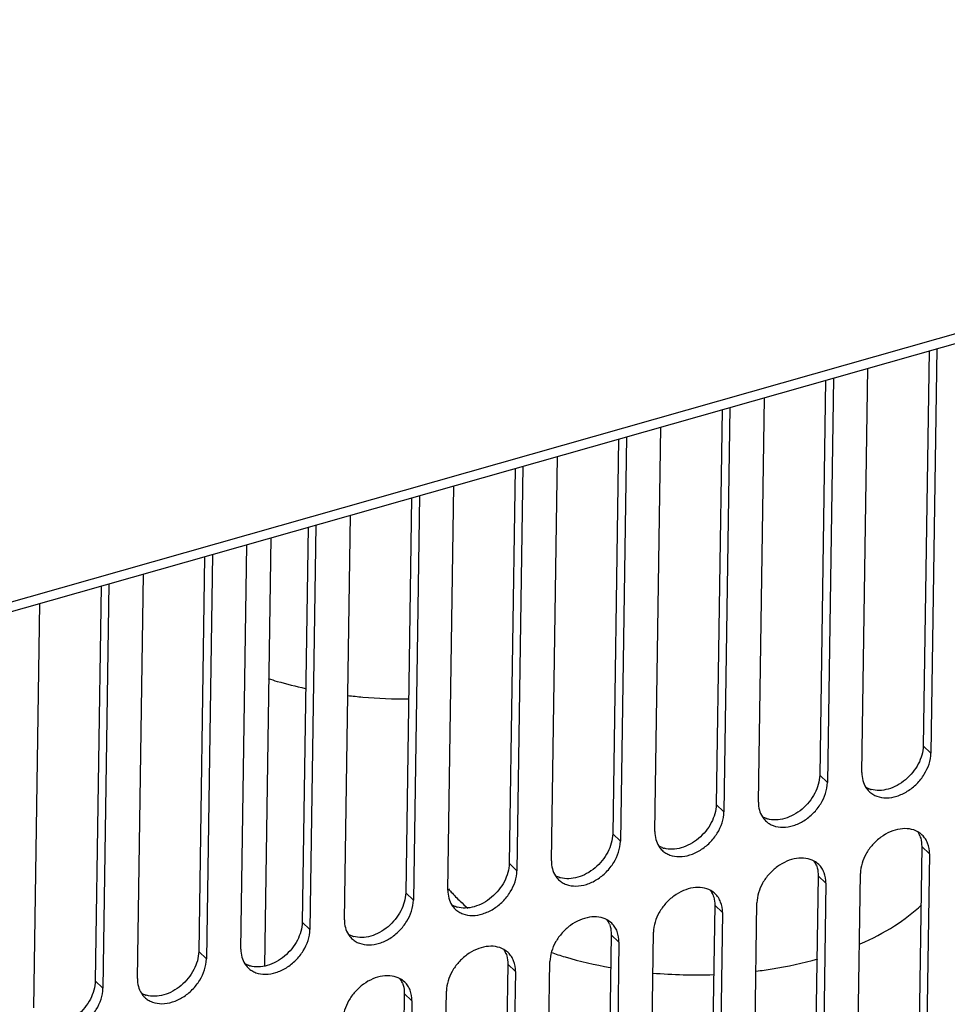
# Model space of a CAD drawing. Header units: millimetres. Extents: x 1117 to 38156, y -1945 to 7303.
# Tile 264 of 656: x 9755 to 9825, y 1026 to 1100. Entities that reach past the tile are written whole.
import ezdxf

# ---------------------------------------------------------------- set-up
doc = ezdxf.new("R2010")
doc.units = ezdxf.units.MM

msp = doc.modelspace()

# ---------------------------------------------------------------- linework, layer by layer
at = {"color": 7, "linetype": 'Continuous'}
for p, q in [((9724.854, 1047.902), (9984.071, 1121.541)), ((9724.843, 1047.158), (9983.706, 1120.697)), ((9824.064, 1075.345), (9823.62, 1045.384)), ((9824.66, 1075.514), (9824.206, 1044.826)), ((9818.969, 1043.338), (9819.423, 1074.027)), ((9816.209, 1073.113), (9815.765, 1043.153)), ((9816.805, 1073.283), (9816.351, 1042.594)), ((9811.114, 1041.107), (9811.568, 1071.795)), ((9808.353, 1070.882), (9807.91, 1040.921)), ((9808.95, 1071.051), (9808.496, 1040.363)), ((9803.259, 1038.875), (9803.713, 1069.564)), ((9800.498, 1068.651), (9800.055, 1038.69)), ((9801.095, 1068.82), (9800.641, 1038.131)), ((9795.404, 1036.644), (9795.858, 1067.332)), ((9792.643, 1066.419), (9792.2, 1036.458)), ((9793.24, 1066.588), (9792.786, 1035.9)), ((9787.549, 1034.412), (9788.003, 1065.101)), ((9784.788, 1064.188), (9784.345, 1034.227)), ((9785.385, 1064.357), (9784.931, 1033.668)), ((9779.694, 1032.181), (9780.148, 1062.869)), ((9776.933, 1061.956), (9776.49, 1031.995)), ((9777.53, 1062.125), (9777.076, 1031.437)), ((9773.643, 1028.662), (9774.123, 1061.158)), ((9771.839, 1029.949), (9772.293, 1060.638)), ((9769.078, 1059.725), (9768.635, 1029.764)), ((9769.675, 1059.894), (9769.22, 1029.205)), ((9763.984, 1027.718), (9764.438, 1058.406)), ((9761.223, 1057.493), (9760.78, 1027.532)), ((9761.819, 1057.663), (9761.365, 1026.974)), ((9756.129, 1025.486), (9756.583, 1056.175)), ((9824.206, 1044.826), (9823.62, 1045.384)), ((9816.351, 1042.594), (9815.765, 1043.153)), ((9808.496, 1040.363), (9807.91, 1040.921)), ((9800.641, 1038.131), (9800.055, 1038.69)), ((9823.507, 1037.737), (9823.042, 1006.299)), ((9824.093, 1037.179), (9823.507, 1037.737)), ((9824.093, 1037.179), (9823.628, 1005.741)), ((9792.786, 1035.9), (9792.2, 1036.458)), ((9818.391, 1004.253), (9818.856, 1035.691)), ((9815.652, 1035.506), (9815.187, 1004.068)), ((9816.238, 1034.947), (9815.652, 1035.506)), ((9816.238, 1034.947), (9815.773, 1003.509)), ((9784.931, 1033.668), (9784.345, 1034.227)), ((9810.536, 1002.022), (9811.001, 1033.46)), ((9807.797, 1033.274), (9807.332, 1001.836)), ((9808.383, 1032.716), (9807.797, 1033.274)), ((9808.383, 1032.716), (9807.917, 1001.278)), ((9777.076, 1031.437), (9776.49, 1031.995)), ((9802.681, 999.79), (9803.146, 1031.228)), ((9799.942, 1031.043), (9799.477, 999.605)), ((9800.528, 1030.484), (9799.942, 1031.043)), ((9800.528, 1030.484), (9800.062, 999.046)), ((9769.22, 1029.205), (9768.635, 1029.764)), ((9794.826, 997.559), (9795.291, 1028.997)), ((9792.087, 1028.811), (9791.622, 997.373)), ((9792.672, 1028.253), (9792.087, 1028.811)), ((9792.672, 1028.253), (9792.207, 996.815)), ((9761.365, 1026.974), (9760.78, 1027.532)), ((9786.971, 995.327), (9787.436, 1026.765)), ((9784.232, 1026.58), (9783.767, 995.142)), ((9784.817, 1026.021), (9784.232, 1026.58)), ((9784.817, 1026.021), (9784.352, 994.583))]:
    msp.add_line(p, q, dxfattribs=at)
for centre, radius, start, end in [((9820.665, 1043.112), 1.661, 212.6915, 226.30391), ((9820.17, 1043.881), 1.89, 252.11221, 254.34318), ((9812.81, 1040.881), 1.661, 212.6915, 226.30391), ((9812.315, 1041.649), 1.89, 252.11221, 254.34318), ((9822.398, 1037.4), 1.664, 46.43796, 61.10077), ((9821.752, 1037.924), 1.733, 26.94656, 32.70614), ((9821.682, 1037.89), 1.81, 21.31116, 26.93403), ((9804.955, 1038.649), 1.661, 212.6915, 226.30391), ((9804.46, 1039.418), 1.89, 252.11221, 254.34318), ((9814.543, 1035.169), 1.664, 46.43796, 61.10077), ((9813.897, 1035.693), 1.733, 26.94656, 32.70614), ((9813.827, 1035.658), 1.81, 21.31116, 26.93403), ((9797.1, 1036.418), 1.661, 212.6915, 226.30391), ((9796.605, 1037.186), 1.89, 252.11221, 254.34318), ((9806.688, 1032.937), 1.664, 46.43796, 61.10077), ((9806.042, 1033.462), 1.733, 26.94656, 32.70614), ((9805.972, 1033.427), 1.81, 21.31116, 26.93403), ((9796.867, 1042.381), 12.159, 226.37455, 229.99406), ((9789.245, 1034.186), 1.661, 212.6915, 226.30391), ((9788.75, 1034.955), 1.89, 252.11221, 254.34318), ((9798.833, 1030.706), 1.664, 46.43796, 61.10077), ((9798.187, 1031.23), 1.733, 26.94656, 32.70614), ((9798.117, 1031.195), 1.81, 21.31116, 26.93403), ((9781.39, 1031.955), 1.661, 212.6915, 226.30391), ((9780.895, 1032.723), 1.89, 252.11221, 254.34318), ((9790.977, 1028.474), 1.664, 46.43796, 61.10077), ((9790.331, 1028.999), 1.733, 26.94656, 32.70614), ((9790.262, 1028.964), 1.81, 21.31116, 26.93403), ((9773.535, 1029.723), 1.661, 212.6915, 226.30391), ((9773.04, 1030.492), 1.89, 252.11221, 254.34318), ((9783.122, 1026.243), 1.664, 46.43796, 61.10077), ((9782.476, 1026.767), 1.733, 26.94656, 32.70614), ((9782.407, 1026.732), 1.81, 21.31116, 26.93403), ((9806.337, 1065.766), 37.775, 265.0636, 272.11384), ((9765.68, 1027.492), 1.661, 212.6915, 226.30391), ((9765.185, 1028.26), 1.89, 252.11221, 254.34318)]:
    msp.add_arc(centre, radius, start, end, dxfattribs=at)
for points, knots in [([(9773.912, 1050.476), (9774.138, 1050.404), (9775.065, 1050.122), (9776.005, 1049.886), (9776.72, 1049.732)], [0, 0, 0, 0, 0.245215, 1, 1, 1, 1]), ([(9779.938, 1049.196), (9780.32, 1049.151), (9781.857, 1048.992), (9783.404, 1048.928), (9784.565, 1048.934)], [0, 0, 0, 0, 0.248509, 1, 1, 1, 1]), ([(9823.62, 1045.384), (9823.613, 1044.91), (9823.393, 1044.176), (9822.844, 1043.346), (9822.298, 1042.788), (9821.666, 1042.354), (9820.988, 1042.07), (9820.307, 1041.956), (9819.863, 1042.004), (9819.66, 1042.061)], [0, 0, 0, 0, 0.245376, 0.378632, 0.513665, 0.646334, 0.772934, 0.890983, 1, 1, 1, 1]), ([(9819.517, 1041.911), (9819.6, 1041.832), (9819.784, 1041.69), (9820.215, 1041.482), (9820.853, 1041.384), (9821.657, 1041.526), (9822.447, 1041.899), (9823.158, 1042.47), (9823.891, 1043.392), (9824.197, 1044.263), (9824.206, 1044.826)], [0, 0, 0, 0, 0.051621, 0.104232, 0.21512, 0.33684, 0.468675, 0.606677, 0.74522, 1, 1, 1, 1]), ([(9815.765, 1043.153), (9815.758, 1042.678), (9815.538, 1041.945), (9814.989, 1041.115), (9814.443, 1040.557), (9813.811, 1040.122), (9813.133, 1039.838), (9812.452, 1039.724), (9812.008, 1039.773), (9811.805, 1039.83)], [0, 0, 0, 0, 0.245376, 0.378632, 0.513665, 0.646334, 0.772934, 0.890983, 1, 1, 1, 1]), ([(9818.969, 1043.338), (9818.966, 1043.136), (9819.008, 1042.741), (9819.164, 1042.374), (9819.267, 1042.215)], [0, 0, 0, 0, 0.516766, 1, 1, 1, 1]), ([(9811.662, 1039.679), (9811.745, 1039.601), (9811.929, 1039.459), (9812.359, 1039.251), (9812.998, 1039.153), (9813.802, 1039.294), (9814.592, 1039.667), (9815.303, 1040.239), (9816.036, 1041.16), (9816.342, 1042.031), (9816.351, 1042.594)], [0, 0, 0, 0, 0.051621, 0.104232, 0.21512, 0.33684, 0.468675, 0.606677, 0.74522, 1, 1, 1, 1]), ([(9819.59, 1042.082), (9819.562, 1042.091), (9819.454, 1042.129), (9819.349, 1042.177), (9819.274, 1042.218)], [0, 0, 0, 0, 0.253082, 1, 1, 1, 1]), ([(9807.91, 1040.921), (9807.903, 1040.447), (9807.683, 1039.713), (9807.134, 1038.883), (9806.588, 1038.325), (9805.956, 1037.891), (9805.278, 1037.607), (9804.597, 1037.493), (9804.153, 1037.541), (9803.95, 1037.598)], [0, 0, 0, 0, 0.245376, 0.378632, 0.513665, 0.646334, 0.772934, 0.890983, 1, 1, 1, 1]), ([(9811.114, 1041.107), (9811.111, 1040.904), (9811.153, 1040.51), (9811.309, 1040.142), (9811.412, 1039.983)], [0, 0, 0, 0, 0.516766, 1, 1, 1, 1]), ([(9803.807, 1037.448), (9803.89, 1037.369), (9804.074, 1037.227), (9804.504, 1037.019), (9805.143, 1036.921), (9805.947, 1037.063), (9806.737, 1037.436), (9807.448, 1038.007), (9808.181, 1038.929), (9808.487, 1039.8), (9808.496, 1040.363)], [0, 0, 0, 0, 0.051621, 0.104232, 0.21512, 0.33684, 0.468675, 0.606677, 0.74522, 1, 1, 1, 1]), ([(9811.735, 1039.851), (9811.707, 1039.86), (9811.599, 1039.897), (9811.494, 1039.945), (9811.419, 1039.987)], [0, 0, 0, 0, 0.253082, 1, 1, 1, 1]), ([(9800.055, 1038.69), (9800.048, 1038.216), (9799.828, 1037.482), (9799.279, 1036.652), (9798.733, 1036.094), (9798.101, 1035.659), (9797.423, 1035.375), (9796.742, 1035.261), (9796.298, 1035.31), (9796.095, 1035.367)], [0, 0, 0, 0, 0.245376, 0.378632, 0.513665, 0.646334, 0.772934, 0.890983, 1, 1, 1, 1]), ([(9803.259, 1038.875), (9803.256, 1038.673), (9803.298, 1038.278), (9803.454, 1037.911), (9803.557, 1037.752)], [0, 0, 0, 0, 0.516766, 1, 1, 1, 1]), ([(9823.202, 1038.857), (9823.011, 1038.963), (9822.566, 1039.106), (9821.843, 1039.092), (9821.098, 1038.869), (9820.387, 1038.457), (9819.761, 1037.888), (9819.124, 1037.01), (9818.864, 1036.209), (9818.856, 1035.691)], [0, 0, 0, 0, 0.105626, 0.220123, 0.344638, 0.477246, 0.613978, 0.749944, 1, 1, 1, 1]), ([(9824.093, 1037.179), (9824.097, 1037.449), (9824.036, 1037.856), (9823.798, 1038.324), (9823.635, 1038.52), (9823.545, 1038.606)], [0, 0, 0, 0, 0.517854, 0.761612, 1, 1, 1, 1]), ([(9795.952, 1035.216), (9796.035, 1035.138), (9796.219, 1034.996), (9796.649, 1034.788), (9797.287, 1034.69), (9798.092, 1034.831), (9798.882, 1035.204), (9799.592, 1035.776), (9800.326, 1036.697), (9800.632, 1037.568), (9800.641, 1038.131)], [0, 0, 0, 0, 0.051621, 0.104232, 0.21512, 0.33684, 0.468675, 0.606677, 0.74522, 1, 1, 1, 1]), ([(9823.369, 1038.548), (9823.393, 1038.486), (9823.479, 1038.224), (9823.51, 1037.946), (9823.507, 1037.737)], [0, 0, 0, 0, 0.241491, 1, 1, 1, 1]), ([(9803.88, 1037.619), (9803.852, 1037.628), (9803.744, 1037.666), (9803.639, 1037.714), (9803.564, 1037.755)], [0, 0, 0, 0, 0.253082, 1, 1, 1, 1]), ([(9792.2, 1036.458), (9792.193, 1035.984), (9791.973, 1035.25), (9791.424, 1034.42), (9790.878, 1033.862), (9790.246, 1033.428), (9789.568, 1033.144), (9788.887, 1033.03), (9788.443, 1033.078), (9788.24, 1033.135)], [0, 0, 0, 0, 0.245376, 0.378632, 0.513665, 0.646334, 0.772934, 0.890983, 1, 1, 1, 1]), ([(9795.404, 1036.644), (9795.401, 1036.441), (9795.443, 1036.047), (9795.599, 1035.679), (9795.702, 1035.52)], [0, 0, 0, 0, 0.516766, 1, 1, 1, 1]), ([(9815.347, 1036.626), (9815.156, 1036.731), (9814.711, 1036.874), (9813.988, 1036.86), (9813.243, 1036.637), (9812.532, 1036.225), (9811.906, 1035.656), (9811.269, 1034.778), (9811.009, 1033.977), (9811.001, 1033.46)], [0, 0, 0, 0, 0.105626, 0.220123, 0.344638, 0.477246, 0.613978, 0.749944, 1, 1, 1, 1]), ([(9816.238, 1034.947), (9816.242, 1035.218), (9816.181, 1035.624), (9815.943, 1036.093), (9815.78, 1036.289), (9815.69, 1036.375)], [0, 0, 0, 0, 0.517854, 0.761612, 1, 1, 1, 1]), ([(9788.097, 1032.985), (9788.18, 1032.906), (9788.364, 1032.764), (9788.794, 1032.556), (9789.432, 1032.458), (9790.237, 1032.6), (9791.027, 1032.973), (9791.737, 1033.544), (9792.471, 1034.466), (9792.777, 1035.337), (9792.786, 1035.9)], [0, 0, 0, 0, 0.051621, 0.104232, 0.21512, 0.33684, 0.468675, 0.606677, 0.74522, 1, 1, 1, 1]), ([(9815.514, 1036.316), (9815.538, 1036.254), (9815.624, 1035.993), (9815.655, 1035.714), (9815.652, 1035.506)], [0, 0, 0, 0, 0.241491, 1, 1, 1, 1]), ([(9796.024, 1035.388), (9795.997, 1035.397), (9795.889, 1035.434), (9795.784, 1035.482), (9795.709, 1035.524)], [0, 0, 0, 0, 0.253082, 1, 1, 1, 1]), ([(9784.345, 1034.227), (9784.338, 1033.753), (9784.118, 1033.019), (9783.569, 1032.189), (9783.023, 1031.631), (9782.391, 1031.196), (9781.713, 1030.912), (9781.032, 1030.798), (9780.588, 1030.847), (9780.385, 1030.904)], [0, 0, 0, 0, 0.245376, 0.378632, 0.513665, 0.646334, 0.772934, 0.890983, 1, 1, 1, 1]), ([(9787.549, 1034.412), (9787.546, 1034.21), (9787.588, 1033.815), (9787.744, 1033.448), (9787.847, 1033.289)], [0, 0, 0, 0, 0.516766, 1, 1, 1, 1]), ([(9787.605, 1034.516), (9787.671, 1034.435), (9787.947, 1034.11), (9788.244, 1033.802), (9788.478, 1033.579)], [0, 0, 0, 0, 0.243985, 1, 1, 1, 1]), ([(9807.492, 1034.394), (9807.301, 1034.5), (9806.856, 1034.643), (9806.133, 1034.629), (9805.388, 1034.406), (9804.677, 1033.994), (9804.051, 1033.425), (9803.414, 1032.547), (9803.154, 1031.746), (9803.146, 1031.228)], [0, 0, 0, 0, 0.105626, 0.220123, 0.344638, 0.477246, 0.613978, 0.749944, 1, 1, 1, 1]), ([(9808.383, 1032.716), (9808.387, 1032.986), (9808.326, 1033.393), (9808.087, 1033.861), (9807.925, 1034.057), (9807.835, 1034.143)], [0, 0, 0, 0, 0.517854, 0.761612, 1, 1, 1, 1]), ([(9780.242, 1030.753), (9780.324, 1030.675), (9780.509, 1030.533), (9780.939, 1030.325), (9781.577, 1030.227), (9782.382, 1030.369), (9783.172, 1030.741), (9783.882, 1031.313), (9784.616, 1032.234), (9784.922, 1033.105), (9784.931, 1033.668)], [0, 0, 0, 0, 0.051621, 0.104232, 0.21512, 0.33684, 0.468675, 0.606677, 0.74522, 1, 1, 1, 1]), ([(9807.659, 1034.085), (9807.683, 1034.023), (9807.769, 1033.761), (9807.8, 1033.483), (9807.797, 1033.274)], [0, 0, 0, 0, 0.241491, 1, 1, 1, 1]), ([(9788.169, 1033.156), (9788.142, 1033.165), (9788.034, 1033.203), (9787.929, 1033.251), (9787.854, 1033.292)], [0, 0, 0, 0, 0.253082, 1, 1, 1, 1]), ([(9818.846, 1030.348), (9819.742, 1030.738), (9821.389, 1031.587), (9822.873, 1032.709), (9823.501, 1033.311)], [0, 0, 0, 0, 0.528992, 1, 1, 1, 1]), ([(9776.49, 1031.995), (9776.483, 1031.521), (9776.263, 1030.787), (9775.714, 1029.957), (9775.168, 1029.4), (9774.536, 1028.965), (9773.858, 1028.681), (9773.177, 1028.567), (9772.733, 1028.615), (9772.53, 1028.672)], [0, 0, 0, 0, 0.245376, 0.378632, 0.513665, 0.646334, 0.772934, 0.890983, 1, 1, 1, 1]), ([(9779.694, 1032.181), (9779.691, 1031.978), (9779.733, 1031.584), (9779.889, 1031.216), (9779.991, 1031.057)], [0, 0, 0, 0, 0.516766, 1, 1, 1, 1]), ([(9799.637, 1032.163), (9799.445, 1032.268), (9799.001, 1032.411), (9798.278, 1032.397), (9797.533, 1032.174), (9796.822, 1031.762), (9796.196, 1031.193), (9795.559, 1030.315), (9795.298, 1029.514), (9795.291, 1028.997)], [0, 0, 0, 0, 0.105626, 0.220123, 0.344638, 0.477246, 0.613978, 0.749944, 1, 1, 1, 1]), ([(9800.528, 1030.484), (9800.532, 1030.755), (9800.471, 1031.161), (9800.232, 1031.63), (9800.07, 1031.826), (9799.979, 1031.912)], [0, 0, 0, 0, 0.517854, 0.761612, 1, 1, 1, 1]), ([(9772.387, 1028.522), (9772.469, 1028.443), (9772.654, 1028.301), (9773.084, 1028.093), (9773.722, 1027.995), (9774.527, 1028.137), (9775.317, 1028.51), (9776.027, 1029.082), (9776.761, 1030.003), (9777.067, 1030.874), (9777.076, 1031.437)], [0, 0, 0, 0, 0.051621, 0.104232, 0.21512, 0.33684, 0.468675, 0.606677, 0.74522, 1, 1, 1, 1]), ([(9799.804, 1031.853), (9799.828, 1031.791), (9799.914, 1031.53), (9799.945, 1031.251), (9799.942, 1031.043)], [0, 0, 0, 0, 0.241491, 1, 1, 1, 1]), ([(9780.314, 1030.925), (9780.287, 1030.934), (9780.179, 1030.971), (9780.074, 1031.019), (9779.999, 1031.061)], [0, 0, 0, 0, 0.253082, 1, 1, 1, 1]), ([(9768.635, 1029.764), (9768.628, 1029.29), (9768.408, 1028.556), (9767.859, 1027.726), (9767.313, 1027.168), (9766.681, 1026.733), (9766.003, 1026.449), (9765.322, 1026.336), (9764.878, 1026.384), (9764.675, 1026.441)], [0, 0, 0, 0, 0.245376, 0.378632, 0.513665, 0.646334, 0.772934, 0.890983, 1, 1, 1, 1]), ([(9771.839, 1029.949), (9771.836, 1029.747), (9771.878, 1029.352), (9772.034, 1028.985), (9772.136, 1028.826)], [0, 0, 0, 0, 0.516766, 1, 1, 1, 1]), ([(9791.782, 1029.931), (9791.59, 1030.037), (9791.146, 1030.18), (9790.423, 1030.166), (9789.678, 1029.943), (9788.967, 1029.531), (9788.341, 1028.962), (9787.704, 1028.084), (9787.443, 1027.283), (9787.436, 1026.765)], [0, 0, 0, 0, 0.105626, 0.220123, 0.344638, 0.477246, 0.613978, 0.749944, 1, 1, 1, 1]), ([(9792.672, 1028.253), (9792.676, 1028.523), (9792.616, 1028.93), (9792.377, 1029.398), (9792.215, 1029.594), (9792.124, 1029.68)], [0, 0, 0, 0, 0.517854, 0.761612, 1, 1, 1, 1]), ([(9795.365, 1029.699), (9795.721, 1029.579), (9797.201, 1029.111), (9798.717, 1028.76), (9799.874, 1028.554)], [0, 0, 0, 0, 0.242576, 1, 1, 1, 1]), ([(9764.532, 1026.29), (9764.614, 1026.212), (9764.798, 1026.07), (9765.229, 1025.862), (9765.867, 1025.764), (9766.671, 1025.906), (9767.462, 1026.279), (9768.172, 1026.85), (9768.905, 1027.771), (9769.212, 1028.642), (9769.22, 1029.205)], [0, 0, 0, 0, 0.051621, 0.104232, 0.21512, 0.33684, 0.468675, 0.606677, 0.74522, 1, 1, 1, 1]), ([(9791.949, 1029.622), (9791.973, 1029.56), (9792.059, 1029.298), (9792.09, 1029.02), (9792.087, 1028.811)], [0, 0, 0, 0, 0.241491, 1, 1, 1, 1]), ([(9810.947, 1028.277), (9811.351, 1028.328), (9812.921, 1028.553), (9814.477, 1028.888), (9815.613, 1029.208)], [0, 0, 0, 0, 0.256401, 1, 1, 1, 1]), ([(9772.459, 1028.693), (9772.432, 1028.702), (9772.324, 1028.74), (9772.219, 1028.788), (9772.144, 1028.829)], [0, 0, 0, 0, 0.253082, 1, 1, 1, 1]), ([(9760.78, 1027.532), (9760.773, 1027.058), (9760.553, 1026.324), (9760.004, 1025.494), (9759.458, 1024.937), (9758.826, 1024.502), (9758.148, 1024.218), (9757.467, 1024.104), (9757.023, 1024.152), (9756.82, 1024.209)], [0, 0, 0, 0, 0.245376, 0.378632, 0.513665, 0.646334, 0.772934, 0.890983, 1, 1, 1, 1]), ([(9763.984, 1027.718), (9763.981, 1027.515), (9764.023, 1027.121), (9764.179, 1026.754), (9764.281, 1026.594)], [0, 0, 0, 0, 0.516766, 1, 1, 1, 1]), ([(9783.927, 1027.7), (9783.735, 1027.805), (9783.291, 1027.948), (9782.567, 1027.934), (9781.823, 1027.711), (9781.112, 1027.299), (9780.486, 1026.73), (9779.849, 1025.852), (9779.588, 1025.051), (9779.581, 1024.534)], [0, 0, 0, 0, 0.105626, 0.220123, 0.344638, 0.477246, 0.613978, 0.749944, 1, 1, 1, 1]), ([(9784.817, 1026.021), (9784.821, 1026.292), (9784.76, 1026.698), (9784.522, 1027.167), (9784.36, 1027.363), (9784.269, 1027.449)], [0, 0, 0, 0, 0.517854, 0.761612, 1, 1, 1, 1]), ([(9756.677, 1024.059), (9756.759, 1023.98), (9756.943, 1023.838), (9757.374, 1023.63), (9758.012, 1023.532), (9758.816, 1023.674), (9759.607, 1024.047), (9760.317, 1024.619), (9761.05, 1025.54), (9761.357, 1026.411), (9761.365, 1026.974)], [0, 0, 0, 0, 0.051621, 0.104232, 0.21512, 0.33684, 0.468675, 0.606677, 0.74522, 1, 1, 1, 1]), ([(9784.093, 1027.39), (9784.118, 1027.328), (9784.204, 1027.067), (9784.235, 1026.788), (9784.232, 1026.58)], [0, 0, 0, 0, 0.241491, 1, 1, 1, 1]), ([(9764.604, 1026.462), (9764.577, 1026.471), (9764.468, 1026.509), (9764.364, 1026.556), (9764.289, 1026.598)], [0, 0, 0, 0, 0.253082, 1, 1, 1, 1])]:
    msp.add_open_spline(points, degree=3, knots=knots, dxfattribs=at)

doc.saveas('drawing.dxf')
